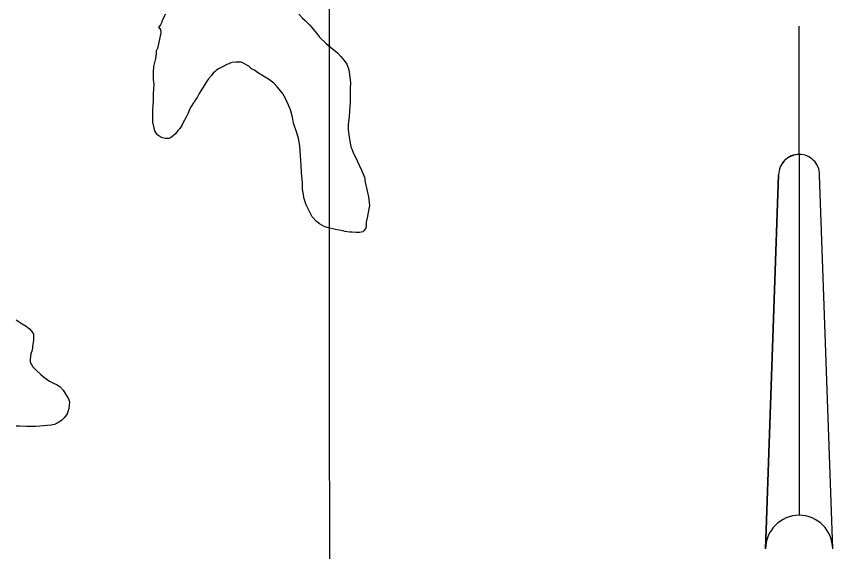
# Model space of a CAD drawing. Extents: x 3263578 to 3301413, y 764927 to 798602.
# Drawn here: x 3295760 to 3297829, y 788012 to 789369 of the extents above; entities that cross this region are included whole.
import ezdxf

# ---------------------------------------------------------------- set-up
doc = ezdxf.new("R2010")
doc.units = 0
for name, color, linetype in [('V-ANNO-SYMB', 7, 'Continuous'), ('V-GRID-MAJR', 7, 'Continuous'), ('V-SITE-VEGE', 7, 'Continuous')]:
    doc.layers.add(name, color=color, linetype=linetype)

msp = doc.modelspace()

# ---------------------------------------------------------------- linework, layer by layer
at = {"layer": 'V-ANNO-SYMB'}
for p, q in [((3297744.2, 789018.8), (3297744.2, 789343.8)), ((3297744.2, 789018.8), (3297744.2, 788103.8)), ((3297744.2, 789018.8), (3297744.2, 788103.8)), ((3297659.2, 788018.8), (3297692.2, 788966.8)), ((3297692.2, 788966.8), (3297659.2, 788018.8)), ((3297829.2, 788018.8), (3297796.2, 788966.8))]:
    msp.add_line(p, q, dxfattribs=at)
for centre, radius, start, end in [((3297744.2, 788966.8), 52, 89.9967, 180), ((3297744.2, 788966.8), 52, 90.0033, 180), ((3297744.2, 788966.8), 52, 0, 90.0033), ((3297744.2, 788018.8), 85, 90, 180), ((3297744.2, 788018.8), 85, 90, 180), ((3297744.2, 788018.8), 85, 0, 90), ((3297744.2, 788018.8), 85, 0, 90)]:
    msp.add_arc(centre, radius, start, end, dxfattribs=at)
at = {"layer": 'V-GRID-MAJR'}
msp.add_spline([(3296559.4, 775831.5), (3296556.8, 781892.5), (3296554.1, 787954.5), (3296551.5, 794016.6), (3296551.5, 794017.6)], degree=3, dxfattribs=at)
at = {"layer": 'V-SITE-VEGE'}
for p, q in [((3296130.6, 789359.2), (3296135.1, 789368.6)), ((3296135.1, 789368.6), (3296138, 789375.6)), ((3296475.6, 789374), (3296485.1, 789364.1)), ((3296122.1, 789341.7), (3296125.1, 789346.7)), ((3296125.1, 789346.7), (3296129.6, 789354.7)), ((3296129.6, 789354.7), (3296130.6, 789359.2)), ((3296485.1, 789364.1), (3296491.6, 789358.1)), ((3296491.6, 789358.1), (3296502.5, 789347.1)), ((3296502.5, 789347.1), (3296509, 789340.2)), ((3296118.6, 789287.5), (3296126.6, 789326.8)), ((3296122.1, 789338.7), (3296122.1, 789341.7)), ((3296125.1, 789336.3), (3296122.1, 789338.7)), ((3296126.6, 789330.8), (3296125.1, 789336.3)), ((3296126.6, 789326.8), (3296126.6, 789330.8)), ((3296509, 789340.2), (3296520.4, 789326.2)), ((3296520.4, 789326.2), (3296527.9, 789316.2)), ((3296527.9, 789316.2), (3296544.8, 789300.3)), ((3296115.1, 789282), (3296116.6, 789285.5)), ((3296116.6, 789285.5), (3296118.6, 789287.5)), ((3296544.8, 789300.3), (3296556.3, 789290.3)), ((3296556.3, 789290.3), (3296573.7, 789276.4)), ((3296108.1, 789241.7), (3296113.1, 789262.1)), ((3296113.1, 789262.1), (3296114.6, 789273.5)), ((3296114.6, 789273.5), (3296115.1, 789282)), ((3296573.7, 789276.4), (3296582.7, 789266.9)), ((3296582.7, 789266.9), (3296591.1, 789257)), ((3296107.6, 789227.7), (3296108.1, 789241.7)), ((3296285.9, 789242.6), (3296280.9, 789240.1)), ((3296293.4, 789246.6), (3296285.9, 789242.6)), ((3296298.4, 789248.6), (3296293.4, 789246.6)), ((3296303.3, 789251.1), (3296298.4, 789248.6)), ((3296306.8, 789251.6), (3296303.3, 789251.1)), ((3296315.8, 789252.6), (3296306.8, 789251.6)), ((3296328.7, 789252.6), (3296315.8, 789252.6)), ((3296332.2, 789251.6), (3296328.7, 789252.6)), ((3296343.7, 789245.1), (3296332.2, 789251.6)), ((3296349.1, 789242.6), (3296343.7, 789245.1)), ((3296352.6, 789239.1), (3296349.1, 789242.6)), ((3296591.1, 789257), (3296597.1, 789248)), ((3296597.1, 789248), (3296602.6, 789233.1)), ((3296107.6, 789208.8), (3296107.6, 789227.7)), ((3296259, 789224.7), (3296254, 789219.2)), ((3296264.5, 789229.7), (3296259, 789224.7)), ((3296267.5, 789232.7), (3296264.5, 789229.7)), ((3296272.5, 789236.1), (3296267.5, 789232.7)), ((3296280.9, 789240.1), (3296272.5, 789236.1)), ((3296356.1, 789236.1), (3296352.6, 789239.1)), ((3296363.1, 789232.1), (3296356.1, 789236.1)), ((3296371, 789226.2), (3296363.1, 789232.1)), ((3296389, 789215.7), (3296371, 789226.2)), ((3296602.6, 789233.1), (3296604.6, 789221.1)), ((3296604.6, 789221.1), (3296606.6, 789200.7)), ((3296109.1, 789197.3), (3296107.6, 789208.8)), ((3296242.6, 789204.3), (3296237.1, 789195.8)), ((3296247.1, 789210.7), (3296242.6, 789204.3)), ((3296254, 789219.2), (3296247.1, 789210.7)), ((3296398.9, 789209.2), (3296389, 789215.7)), ((3296412.4, 789199.3), (3296398.9, 789209.2)), ((3296606.6, 789200.7), (3296606.1, 789186.3)), ((3296107.6, 789173.4), (3296108.1, 789183.4)), ((3296108.1, 789183.4), (3296109.1, 789197.3)), ((3296227.1, 789179.9), (3296223.1, 789172.9)), ((3296237.1, 789195.8), (3296227.1, 789179.9)), ((3296420.8, 789190.3), (3296412.4, 789199.3)), ((3296434.3, 789174.4), (3296420.8, 789190.3)), ((3296606.1, 789186.3), (3296605.6, 789164.4)), ((3296107.6, 789154.5), (3296107.6, 789173.4)), ((3296214.7, 789158.5), (3296210.2, 789151.5)), ((3296218.2, 789163.5), (3296214.7, 789158.5)), ((3296223.1, 789172.9), (3296218.2, 789163.5)), ((3296441.2, 789162.4), (3296434.3, 789174.4)), ((3296449.2, 789144), (3296441.2, 789162.4)), ((3296605.6, 789164.4), (3296605.6, 789150.9)), ((3296106.1, 789133.6), (3296106.6, 789141.6)), ((3296106.6, 789141.6), (3296107.6, 789154.5)), ((3296203.2, 789140.6), (3296199.7, 789134.1)), ((3296208.7, 789149.5), (3296203.2, 789140.6)), ((3296210.2, 789151.5), (3296208.7, 789149.5)), ((3296454.7, 789132), (3296449.2, 789144)), ((3296605.6, 789150.9), (3296604.6, 789129)), ((3296105.6, 789120.7), (3296106.1, 789133.6)), ((3296105.6, 789112.2), (3296105.6, 789120.7)), ((3296194.3, 789122.1), (3296189.8, 789113.2)), ((3296199.7, 789134.1), (3296194.3, 789122.1)), ((3296459.6, 789113.1), (3296454.7, 789132)), ((3296604.6, 789129), (3296603.1, 789114.1)), ((3296106.1, 789100.7), (3296105.6, 789112.2)), ((3296111.1, 789078.3), (3296106.1, 789100.7)), ((3296182.8, 789099.7), (3296179.3, 789092.3)), ((3296189.8, 789113.2), (3296182.8, 789099.7)), ((3296462.6, 789098.2), (3296459.6, 789113.1)), ((3296470.1, 789076.3), (3296462.6, 789098.2)), ((3296603.1, 789114.1), (3296600.6, 789094.6)), ((3296115.1, 789071.4), (3296111.1, 789078.3)), ((3296169.3, 789079.3), (3296163.4, 789070.8)), ((3296173.8, 789084.3), (3296169.3, 789079.3)), ((3296179.3, 789092.3), (3296173.8, 789084.3)), ((3296474.6, 789059.8), (3296470.1, 789076.3)), ((3296600.6, 789094.6), (3296600.6, 789081.2)), ((3296600.6, 789081.2), (3296603, 789062.8)), ((3296118.6, 789067.4), (3296115.1, 789071.4)), ((3296126, 789062.4), (3296118.6, 789067.4)), ((3296130.5, 789060.9), (3296126, 789062.4)), ((3296138, 789059.4), (3296130.5, 789060.9)), ((3296146.4, 789059.4), (3296138, 789059.4)), ((3296150.4, 789060.9), (3296146.4, 789059.4)), ((3296157.4, 789065.9), (3296150.4, 789060.9)), ((3296163.4, 789070.8), (3296157.4, 789065.9)), ((3296478.1, 789040.9), (3296474.6, 789059.8)), ((3296603, 789062.8), (3296604, 789057.3)), ((3296604, 789057.3), (3296608, 789038.4)), ((3296482, 788991.1), (3296478.1, 789040.9)), ((3296608, 789038.4), (3296609.5, 789034.9)), ((3296609.5, 789034.9), (3296614.5, 789021.5)), ((3296614.5, 789021.5), (3296620, 789010.5)), ((3296620, 789010.5), (3296628.4, 788991.6)), ((3296483, 788972.7), (3296482, 788991.1)), ((3296485, 788946.8), (3296483, 788972.7)), ((3296628.4, 788991.6), (3296634.9, 788979.1)), ((3296634.9, 788979.1), (3296641.9, 788961.2)), ((3296641.9, 788961.2), (3296643.8, 788948.2)), ((3296485.5, 788930.4), (3296485, 788946.8)), ((3296643.8, 788948.2), (3296652.3, 788910.9)), ((3296489, 788906), (3296485.5, 788930.4)), ((3296652.3, 788910.9), (3296654.8, 788889)), ((3296494, 788891), (3296489, 788906)), ((3296503.4, 788872.1), (3296494, 788891)), ((3296509.4, 788860.6), (3296503.4, 788872.1)), ((3296654.8, 788889), (3296648.8, 788858.1)), ((3296520.3, 788848.7), (3296509.4, 788860.6)), ((3296527.8, 788843.2), (3296520.3, 788848.7)), ((3296648.8, 788858.1), (3296646.8, 788847.2)), ((3296539.8, 788836.2), (3296527.8, 788843.2)), ((3296547.7, 788833.7), (3296539.8, 788836.2)), ((3296568.6, 788828.3), (3296547.7, 788833.7)), ((3296587.1, 788824.8), (3296568.6, 788828.3)), ((3296645.3, 788832.7), (3296641.3, 788825.8)), ((3296646.3, 788838.2), (3296645.3, 788832.7)), ((3296646.8, 788847.2), (3296646.3, 788838.2)), ((3296593.5, 788823.3), (3296587.1, 788824.8)), ((3296604, 788821.8), (3296593.5, 788823.3)), ((3296611, 788821.3), (3296604, 788821.8)), ((3296620.9, 788820.8), (3296611, 788821.3)), ((3296629.4, 788820.8), (3296620.9, 788820.8)), ((3296637.8, 788822.8), (3296629.4, 788820.8)), ((3296641.3, 788825.8), (3296637.8, 788822.8)), ((3295759.2, 788599.5), (3295774.7, 788589.5)), ((3295774.7, 788589.5), (3295784.6, 788583.6)), ((3295784.6, 788583.6), (3295793.1, 788576.6)), ((3295793.1, 788576.6), (3295798.6, 788570.1)), ((3295798.6, 788570.1), (3295803.5, 788563.1)), ((3295803.5, 788563.1), (3295803.5, 788557.2)), ((3295801.6, 788537.7), (3295799.6, 788522.3)), ((3295803, 788546.7), (3295801.6, 788537.7)), ((3295803.5, 788557.2), (3295803, 788546.7)), ((3295799.6, 788522.3), (3295796.6, 788512.8)), ((3295796.6, 788512.8), (3295794.6, 788500.4)), ((3295794.6, 788500.4), (3295795.1, 788491.9)), ((3295795.1, 788491.9), (3295801.5, 788480)), ((3295801.5, 788480), (3295809.5, 788472)), ((3295809.5, 788472), (3295821.4, 788461.1)), ((3295821.4, 788461.1), (3295828.9, 788454.6)), ((3295828.9, 788454.6), (3295843.9, 788444.1)), ((3295843.9, 788444.1), (3295853.8, 788439.1)), ((3295853.8, 788439.1), (3295862.8, 788434.2)), ((3295862.8, 788434.2), (3295870.7, 788429.2)), ((3295870.7, 788429.2), (3295878.2, 788421.2)), ((3295878.2, 788421.2), (3295883.7, 788412.7)), ((3295883.7, 788412.7), (3295891.6, 788398.8)), ((3295891.6, 788398.8), (3295894.6, 788391.3)), ((3295893.1, 788374.4), (3295890.1, 788365.9)), ((3295894.6, 788391.3), (3295893.1, 788374.4)), ((3295881.7, 788351.5), (3295874.2, 788344.5)), ((3295888.1, 788361), (3295881.7, 788351.5)), ((3295890.1, 788365.9), (3295888.1, 788361)), ((3295837.4, 788331.1), (3295818.9, 788330.1)), ((3295847.8, 788332.1), (3295837.4, 788331.1)), ((3295856.3, 788334.1), (3295847.8, 788332.1)), ((3295862.8, 788337.1), (3295856.3, 788334.1)), ((3295874.2, 788344.5), (3295862.8, 788337.1)), ((3295767.6, 788330.1), (3295759.2, 788330.1)), ((3295785.6, 788329.1), (3295767.6, 788330.1)), ((3295797.5, 788329.1), (3295785.6, 788329.1)), ((3295808.5, 788328.6), (3295797.5, 788329.1)), ((3295818.9, 788330.1), (3295808.5, 788328.6))]:
    msp.add_line(p, q, dxfattribs=at)

doc.saveas('drawing.dxf')
